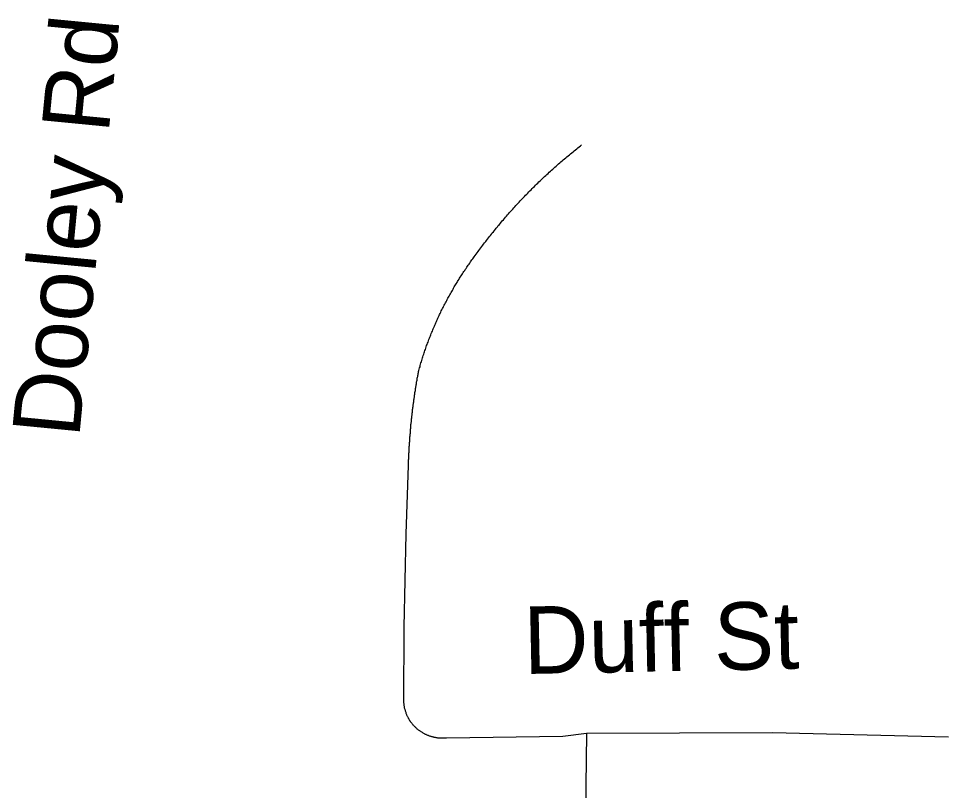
# Model space of a CAD drawing. Extents: x 1268485 to 1426702, y 514839 to 616766.
# Drawn here: x 1363613 to 1364518, y 568103 to 568854 of the extents above; entities that cross this region are included whole.
import ezdxf

# ---------------------------------------------------------------- set-up
doc = ezdxf.new("R2010")
doc.units = 0
doc.layers.add('Old_Level_10', color=7, linetype='Continuous')
doc.layers.add('Old_Level_35', color=7, linetype='Continuous')

msp = doc.modelspace()

# ---------------------------------------------------------------- linework, layer by layer
at = {"layer": 'Old_Level_35'}
msp.add_line((1364165.887, 568158.57), (1364162.709, 567939.112), dxfattribs=at)
for points in [[(1364056.594, 568622.192), (1364057.517, 568623.423), (1364058.337, 568624.704), (1364059.362, 568625.934), (1364060.285, 568627.165), (1364061.105, 568628.395), (1364062.028, 568629.625), (1364062.951, 568630.856), (1364063.873, 568632.086), (1364064.796, 568633.316), (1364065.719, 568634.496), (1364066.642, 568635.674), (1364067.667, 568636.956), (1364068.487, 568638.135), (1364069.512, 568639.314), (1364070.333, 568640.545), (1364071.358, 568641.775), (1364072.281, 568642.954), (1364073.203, 568644.133), (1364074.126, 568645.312), (1364075.151, 568646.491), (1364076.177, 568647.67), (1364077.099, 568648.9), (1364078.022, 568650.08), (1364079.047, 568651.258), (1364079.97, 568652.438), (1364080.995, 568653.616), (1364082.021, 568654.744), (1364082.841, 568655.924), (1364083.866, 568657.102), (1364084.891, 568658.23), (1364085.917, 568659.46), (1364086.839, 568660.588), (1364087.865, 568661.768), (1364088.89, 568662.895), (1364089.915, 568664.023), (1364090.838, 568665.202), (1364091.966, 568666.33), (1364092.991, 568667.457), (1364094.016, 568668.585), (1364095.041, 568669.713), (1364095.964, 568670.79), (1364097.092, 568671.918), (1364098.117, 568673.045), (1364099.142, 568674.173), (1364100.27, 568675.301), (1364101.295, 568676.429), (1364102.218, 568677.557), (1364103.346, 568678.633), (1364104.371, 568679.76), (1364105.499, 568680.888), (1364106.524, 568681.913), (1364107.652, 568683.041), (1364108.575, 568684.118), (1364109.703, 568685.246), (1364110.728, 568686.322), (1364111.856, 568687.399), (1364112.983, 568688.475), (1364114.009, 568689.552), (1364115.136, 568690.628), (1364116.264, 568691.705), (1364117.289, 568692.73), (1364118.417, 568693.807), (1364119.545, 568694.883), (1364120.673, 568695.96), (1364121.801, 568696.985), (1364122.723, 568698.062), (1364123.851, 568699.138), (1364124.979, 568700.112), (1364126.107, 568701.188), (1364127.235, 568702.265), (1364128.362, 568703.239), (1364129.49, 568704.316), (1364130.618, 568705.289), (1364131.746, 568706.315), (1364132.873, 568707.392), (1364134.001, 568708.365), (1364135.129, 568709.39), (1364136.359, 568710.416), (1364137.487, 568711.441), (1364138.615, 568712.415), (1364139.743, 568713.441), (1364140.87, 568714.414), (1364142.101, 568715.44), (1364143.229, 568716.414), (1364144.356, 568717.388), (1364145.587, 568718.362), (1364146.714, 568719.387), (1364147.842, 568720.31), (1364149.175, 568721.335), (1364150.2, 568722.309), (1364151.533, 568723.231), (1364152.661, 568724.206), (1364153.891, 568725.179), (1364155.019, 568726.102), (1364156.249, 568727.077), (1364157.377, 568728.05), (1364158.607, 568729.025), (1364159.838, 568729.947), (1364160.966, 568730.87)], [(1364002.358, 568510.439), (1364002.665, 568511.618), (1364002.973, 568512.9), (1364003.383, 568514.078), (1364003.793, 568515.258), (1364003.998, 568516.488), (1364004.408, 568517.667), (1364004.716, 568518.949), (1364005.126, 568520.127), (1364005.536, 568521.307), (1364005.844, 568522.588), (1364006.254, 568523.767), (1364006.664, 568524.946), (1364006.971, 568526.126), (1364007.382, 568527.304), (1364007.894, 568528.586), (1364008.202, 568529.765), (1364008.612, 568530.944), (1364009.022, 568532.123), (1364009.535, 568533.302), (1364009.842, 568534.481), (1364010.252, 568535.711), (1364010.765, 568536.891), (1364011.175, 568538.069), (1364011.585, 568539.249), (1364011.995, 568540.428), (1364012.508, 568541.607), (1364013.02, 568542.837), (1364013.328, 568544.016), (1364013.841, 568545.144), (1364014.353, 568546.323), (1364014.763, 568547.502), (1364015.276, 568548.681), (1364015.789, 568549.809), (1364016.301, 568550.988), (1364016.711, 568552.167), (1364017.224, 568553.295), (1364017.737, 568554.525), (1364018.249, 568555.704), (1364018.762, 568556.832), (1364019.275, 568558.011), (1364019.787, 568559.139), (1364020.3, 568560.267), (1364020.71, 568561.445), (1364021.223, 568562.573), (1364021.838, 568563.753), (1364022.35, 568564.88), (1364022.863, 568566.008), (1364023.478, 568567.136), (1364023.991, 568568.315), (1364024.503, 568569.442), (1364025.119, 568570.57), (1364025.631, 568571.698), (1364026.246, 568572.826), (1364026.759, 568573.954), (1364027.374, 568575.081), (1364027.989, 568576.209), (1364028.502, 568577.337), (1364029.117, 568578.414), (1364029.732, 568579.542), (1364030.245, 568580.669), (1364030.86, 568581.746), (1364031.475, 568582.873), (1364032.09, 568584.001), (1364032.705, 568585.129), (1364033.423, 568586.206), (1364034.038, 568587.334), (1364034.653, 568588.359), (1364035.269, 568589.487), (1364035.884, 568590.563), (1364036.499, 568591.691), (1364037.114, 568592.768), (1364037.729, 568593.895), (1364038.344, 568594.921), (1364038.96, 568595.997), (1364039.78, 568597.124), (1364040.395, 568598.201), (1364041.01, 568599.227), (1364041.728, 568600.303), (1364042.343, 568601.38), (1364042.958, 568602.456), (1364043.778, 568603.481), (1364044.393, 568604.558), (1364045.111, 568605.634), (1364045.726, 568606.711), (1364046.547, 568607.736), (1364047.264, 568608.812), (1364047.879, 568609.889), (1364048.597, 568610.863), (1364049.417, 568611.94), (1364050.032, 568613.016), (1364050.75, 568613.99), (1364051.468, 568615.067), (1364052.288, 568616.041), (1364052.903, 568617.117), (1364053.621, 568618.142), (1364054.338, 568619.168), (1364055.159, 568620.193), (1364055.876, 568621.167), (1364056.594, 568622.192)], [(1363992.618, 568419.191), (1363992.618, 568420.114), (1363992.618, 568421.087), (1363992.618, 568422.01), (1363992.72, 568422.933), (1363992.72, 568423.805), (1363992.72, 568424.727), (1363992.925, 568425.701), (1363992.925, 568426.624), (1363992.925, 568427.546), (1363992.925, 568428.521), (1363993.028, 568429.392), (1363993.028, 568430.315), (1363993.028, 568431.237), (1363993.13, 568432.212), (1363993.13, 568433.134), (1363993.233, 568434.057), (1363993.233, 568434.928), (1363993.233, 568435.851), (1363993.335, 568436.825), (1363993.335, 568437.748), (1363993.541, 568438.671), (1363993.541, 568439.542), (1363993.643, 568440.516), (1363993.643, 568441.439), (1363993.746, 568442.362), (1363993.746, 568443.335), (1363993.848, 568444.207), (1363993.848, 568445.13), (1363993.951, 568446.053), (1363993.951, 568446.975), (1363994.156, 568447.949), (1363994.156, 568448.821), (1363994.258, 568449.744), (1363994.361, 568450.666), (1363994.361, 568451.64), (1363994.463, 568452.563), (1363994.463, 568453.435), (1363994.668, 568454.357), (1363994.771, 568455.331), (1363994.771, 568456.254), (1363994.873, 568457.176), (1363994.976, 568458.048), (1363994.976, 568459.022), (1363995.078, 568459.945), (1363995.283, 568460.867), (1363995.386, 568461.739), (1363995.386, 568462.713), (1363995.489, 568463.636), (1363995.591, 568464.558), (1363995.796, 568465.43), (1363995.796, 568466.353), (1363995.899, 568467.326), (1363996.001, 568468.249), (1363996.104, 568469.121), (1363996.206, 568470.044), (1363996.411, 568471.017), (1363996.514, 568471.94), (1363996.514, 568472.812), (1363996.616, 568473.735), (1363996.719, 568474.708), (1363996.924, 568475.631), (1363997.026, 568476.503), (1363997.129, 568477.426), (1363997.231, 568478.399), (1363997.334, 568479.271), (1363997.539, 568480.194), (1363997.642, 568481.117), (1363997.744, 568482.039), (1363997.847, 568482.962), (1363998.052, 568483.885), (1363998.154, 568484.808), (1363998.257, 568485.679), (1363998.359, 568486.601), (1363998.462, 568487.576), (1363998.667, 568488.447), (1363998.769, 568489.37), (1363998.872, 568490.292), (1363998.974, 568491.164), (1363999.282, 568492.138), (1363999.385, 568493.061), (1363999.487, 568493.932), (1363999.59, 568494.855), (1363999.795, 568495.829), (1363999.897, 568496.701), (1364000.102, 568497.623), (1364000.205, 568498.546), (1364000.41, 568499.417), (1364000.512, 568500.392), (1364000.717, 568501.314), (1364000.922, 568502.185), (1364001.025, 568503.108), (1364001.127, 568503.98), (1364001.333, 568504.954), (1364001.538, 568505.876), (1364001.64, 568506.748), (1364001.845, 568507.671), (1364002.05, 568508.644), (1364002.153, 568509.516), (1364002.358, 568510.439)], [(1363988.107, 568187.892), (1363988.414, 568261.916), (1363990.362, 568352.549), (1363992.618, 568419.191)], [(1364029.63, 568154.109), (1364029.015, 568154.059), (1364028.399, 568154.059), (1364027.887, 568154.007), (1364027.272, 568153.956), (1364026.656, 568153.956), (1364026.041, 568153.956), (1364025.426, 568153.956), (1364024.914, 568153.956), (1364024.298, 568153.956), (1364023.581, 568153.956), (1364022.966, 568154.007), (1364022.35, 568154.007), (1364021.838, 568154.059), (1364021.223, 568154.109), (1364020.607, 568154.212), (1364019.992, 568154.314), (1364019.48, 568154.366), (1364018.864, 568154.52), (1364018.249, 568154.622), (1364017.634, 568154.674), (1364017.122, 568154.879), (1364016.506, 568154.981), (1364015.891, 568155.135), (1364015.379, 568155.289), (1364014.763, 568155.442), (1364014.148, 568155.647), (1364013.636, 568155.802), (1364013.02, 568156.007), (1364012.508, 568156.212), (1364011.893, 568156.417), (1364011.38, 568156.622), (1364010.765, 568156.878), (1364010.252, 568157.134), (1364009.74, 568157.39), (1364009.125, 568157.647), (1364008.612, 568157.852), (1364008.099, 568158.21), (1364007.484, 568158.416), (1364006.971, 568158.775), (1364006.459, 568159.082), (1364006.049, 568159.39), (1364005.536, 568159.698), (1364005.023, 568160.005), (1364004.511, 568160.313), (1364003.998, 568160.671), (1364003.486, 568160.979), (1364002.973, 568161.389), (1364002.46, 568161.748), (1364002.05, 568162.106), (1364001.64, 568162.517), (1364001.127, 568162.876), (1364000.615, 568163.234), (1364000.205, 568163.696), (1363999.795, 568164.054), (1363999.385, 568164.516), (1363998.872, 568164.926), (1363998.462, 568165.387), (1363998.154, 568165.797), (1363997.642, 568166.259), (1363997.231, 568166.669), (1363996.924, 568167.13), (1363996.514, 568167.643), (1363996.104, 568168.053), (1363995.796, 568168.566), (1363995.386, 568168.976), (1363994.976, 568169.488), (1363994.668, 568170.001), (1363994.361, 568170.514), (1363993.951, 568170.975), (1363993.643, 568171.488), (1363993.335, 568172.001), (1363993.13, 568172.564), (1363992.72, 568173.077), (1363992.515, 568173.539), (1363992.208, 568174.102), (1363991.9, 568174.615), (1363991.593, 568175.179), (1363991.388, 568175.742), (1363991.08, 568176.307), (1363990.875, 568176.819), (1363990.772, 568177.383), (1363990.465, 568177.947), (1363990.26, 568178.511), (1363990.157, 568179.075), (1363989.85, 568179.69), (1363989.747, 568180.254), (1363989.542, 568180.818), (1363989.337, 568181.381), (1363989.234, 568181.946), (1363989.029, 568182.561), (1363988.824, 568183.124), (1363988.722, 568183.739), (1363988.619, 568184.304), (1363988.619, 568184.919), (1363988.517, 568185.482), (1363988.414, 568186.149), (1363988.209, 568186.713), (1363988.209, 568187.328), (1363988.107, 568187.892)], [(1364165.887, 568158.57), (1364142.613, 568155.545), (1364029.63, 568154.109)], [(1364517.961, 568154.981), (1364346.743, 568159.082), (1364165.887, 568158.57)]]:
    msp.add_lwpolyline(points, dxfattribs=at)

# ---------------------------------------------------------------- texts
at = {"layer": 'Old_Level_10'}
for s, rotation, p in [('Dooley Rd', 84.4737, (1363672.08, 568445.248)), ('Duff St', 1.137878, (1364105.027, 568216.312))]:
    msp.add_text(s, height=65.6167, rotation=rotation, dxfattribs=at).set_placement(p)

doc.saveas('drawing.dxf')
